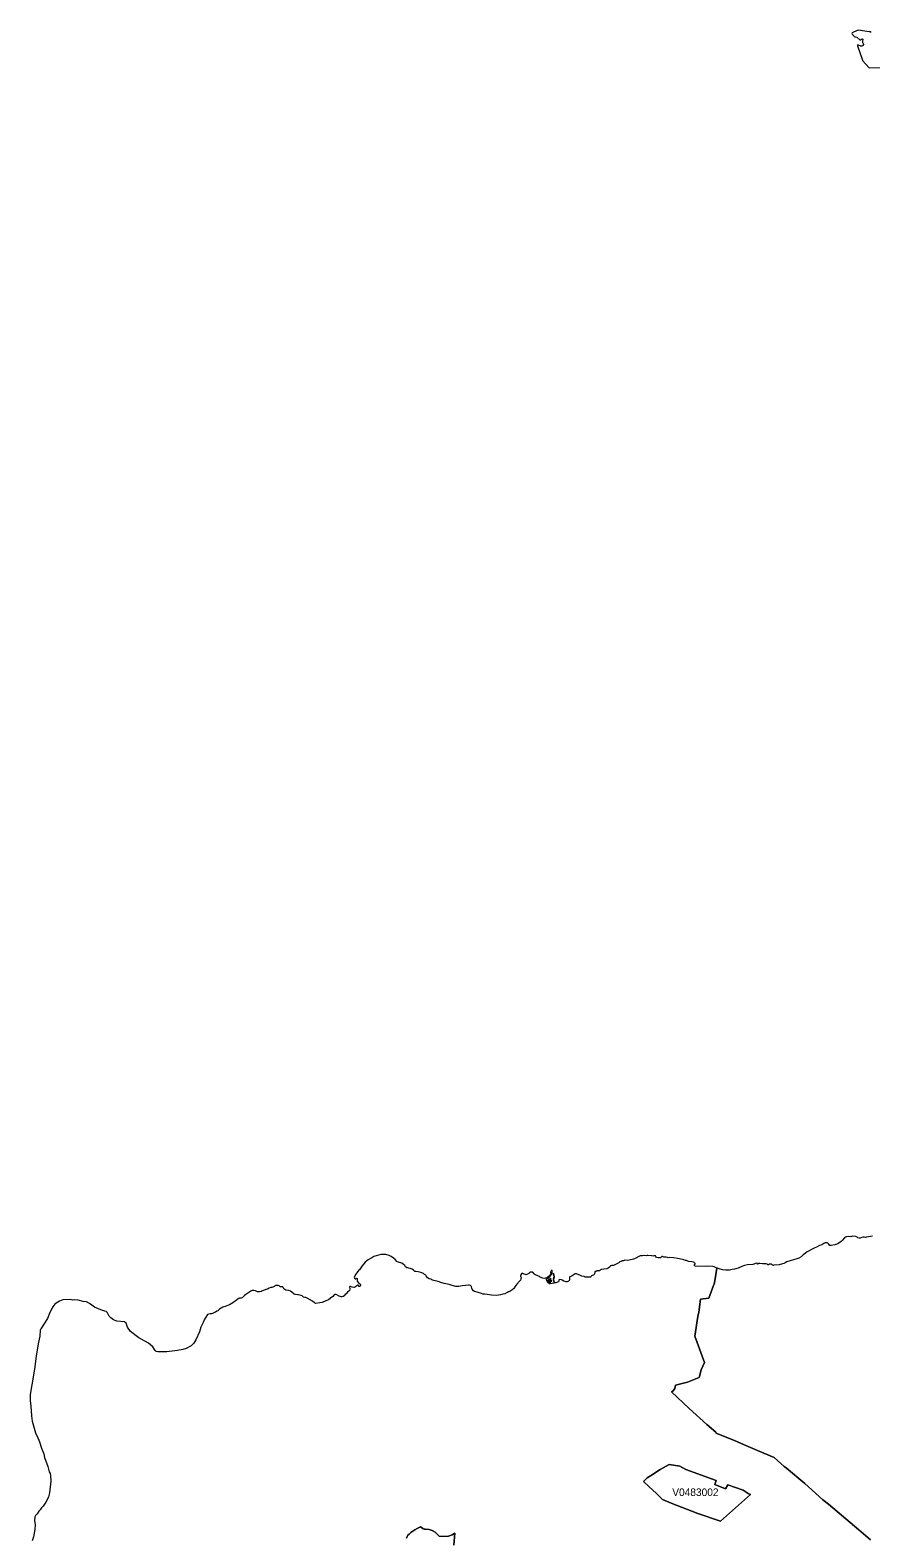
# Model space of a CAD drawing. Extents: x 369010 to 735936, y 6377141 to 6616555.
# Drawn here: x 400050 to 411133, y 6490450 to 6510330 of the extents above; entities that cross this region are included whole.
import ezdxf
from ezdxf.enums import TextEntityAlignment as Align

# ---------------------------------------------------------------- set-up
doc = ezdxf.new("R2010")
doc.units = 0
doc.header["$LTSCALE"] = 40
doc.layers.add('3', color=7, linetype='Continuous', lineweight=13)
doc.layers.add('4', color=7, linetype='Continuous')

msp = doc.modelspace()

# ---------------------------------------------------------------- linework, layer by layer
at = {"layer": '3'}
for points in [[(411138.92, 6510299.05), (411123.53, 6510307.66), (411109.29, 6510309.64), (410965.97, 6510330.16), (410902.58, 6510304.35), (410885.2, 6510294.58), (410882.39, 6510284.65), (410885.7, 6510275.55), (410895.63, 6510269.76), (410907.38, 6510254.53), (410915.16, 6510248.24), (410923.6, 6510243.44), (410930.55, 6510242.61), (410948.59, 6510238.48), (410990.3, 6510203.88), (410995.1, 6510202.73), (410999.73, 6510204.22), (411006.35, 6510211.66), (411013.96, 6510213.48), (411024.06, 6510214.64), (411029.02, 6510211.33), (411029.69, 6510205.04), (411024.39, 6510187.33), (411023.89, 6510167.8), (411028.2, 6510161.85), (411033.33, 6510152.91), (411034.32, 6510140.99), (411030.51, 6510129.74), (411024.06, 6510122.79), (411014.96, 6510120.31), (411003.37, 6510120.47), (410972.42, 6510134.04), (410961.5, 6510134.87), (410956.86, 6510132.39), (410956.86, 6510125.6), (411021.91, 6509935.6), (411024.39, 6509929.81), (411112.44, 6509833.82), (411256.92, 6509837.96)], [(411157.29, 6494428.21), (411074.87, 6494415.8), (411063.12, 6494412.16), (411044.25, 6494414.8), (411032.5, 6494414.47), (411014.79, 6494410.5), (410991.29, 6494401.4), (410978.21, 6494400.74), (410963.48, 6494404.87), (410952.06, 6494416.46), (410935.84, 6494425.23), (410890.66, 6494426.55), (410885.53, 6494425.56), (410871.13, 6494417.12), (410835.88, 6494422.91), (410812.38, 6494419.93), (410801.29, 6494415.8), (410786.89, 6494405.2), (410754.78, 6494371.94), (410744.03, 6494357.87), (410698.02, 6494327.58), (410656.8, 6494311.86), (410609.8, 6494303.09), (410594.08, 6494306.23), (410576.2, 6494327.58), (410566.94, 6494335.69), (410556.51, 6494341.65), (410530.03, 6494338.34), (410512.49, 6494331.72), (410485.01, 6494315.5), (410455.55, 6494303.09), (410426.92, 6494288.03), (410384.72, 6494268.99), (410360.88, 6494255.09), (410310.57, 6494230.27), (410292.37, 6494219.34), (410273.66, 6494202.46), (410242.71, 6494180.28), (410213.92, 6494155.13), (410182.14, 6494139.4), (410144.74, 6494123.35), (410084.49, 6494107.96), (410025.74, 6494087.44), (410003.56, 6494075.02), (409985.19, 6494067.25), (409939.51, 6494053.84), (409926.44, 6494048.54), (409854.61, 6494044.41), (409848.32, 6494038.78), (409837.23, 6494043.41), (409833.09, 6494050.86), (409820.68, 6494059.63), (409806.11, 6494056.32), (409798.5, 6494059.63), (409793.87, 6494059.96), (409786.75, 6494056.16), (409782.45, 6494048.21), (409776.82, 6494048.21), (409767.72, 6494058.31), (409754.64, 6494064.6), (409736.44, 6494063.27), (409727.5, 6494060.96), (409711.94, 6494062.61), (409710.62, 6494063.93), (409704.33, 6494062.94), (409667.75, 6494067.25), (409657.99, 6494066.58), (409644.91, 6494058.97), (409640.61, 6494060.62), (409637.13, 6494066.91), (409629.19, 6494069.56), (409613.47, 6494067.58), (409603.04, 6494062.61), (409576.89, 6494054.83), (409509.03, 6494049.87), (409467.16, 6494042.42), (409454.09, 6494035.47), (409432.24, 6494029.68), (409382.92, 6494006.51), (409335.92, 6493994.09), (409304.47, 6493989.46), (409288.91, 6493984.16), (409267.9, 6493980.02), (409247.04, 6493978.37)], [(405746.8, 6493770.66), (405725.28, 6493768.68), (405703.6, 6493763.05), (405682.09, 6493763.05), (405660.9, 6493765.7), (405615.55, 6493776.79), (405572.36, 6493790.85), (405507.64, 6493803.6), (405464.61, 6493816.34), (405428.7, 6493831.07), (405371.1, 6493843.15), (405344.62, 6493850.77), (405340.49, 6493855.73), (405335.52, 6493858.71), (405309.21, 6493866.32), (405287.36, 6493876.75), (405277.76, 6493889.33), (405269.32, 6493906.04), (405264.35, 6493912.17), (405250.95, 6493923.75), (405233.74, 6493933.35), (405198.48, 6493947.42), (405166.38, 6493958.18), (405134.93, 6493963.64), (405119.21, 6493962.98), (405104.64, 6493981.02), (405087.6, 6493992.27), (405016.59, 6494013.13), (405008.98, 6494012.63), (405009.31, 6494016.1), (404999.55, 6494024.71), (404987.96, 6494042.09), (404968.93, 6494059.14), (404948.08, 6494071.55), (404906.04, 6494083.3), (404888.33, 6494090.91), (404860.86, 6494121.03), (404841.16, 6494139.74), (404810.38, 6494160.42), (404784.06, 6494172.84), (404736.89, 6494185.91), (404689.72, 6494185.91), (404671.68, 6494183.93), (404582.15, 6494160.75), (404554.67, 6494144.04), (404534.98, 6494135.1), (404504.86, 6494116.4), (404488.47, 6494103.99), (404466.79, 6494084.29), (404426.41, 6494035.8), (404392.31, 6493985.65), (404379.57, 6493973.9), (404345.14, 6493926.73), (404322.47, 6493887.67), (404326.44, 6493873.61), (404338.19, 6493866.32), (404341.5, 6493865.99), (404351.93, 6493873.94), (404361.2, 6493870.63), (404362.85, 6493860.37), (404360.87, 6493849.28), (404362.19, 6493832.56), (404377.25, 6493813.2), (404390.99, 6493803.43), (404402.91, 6493791.18), (404405.39, 6493781.09), (404399.6, 6493770), (404390, 6493763.05), (404385.53, 6493763.05), (404380.56, 6493766.69), (404379.57, 6493778.11), (404372.29, 6493780.76), (404364.51, 6493780.43), (404357.89, 6493778.11), (404340.84, 6493759.74), (404325.78, 6493749.31), (404295.66, 6493753.61), (404271, 6493764.37), (404265.54, 6493765.03), (404258.92, 6493760.07), (404258.59, 6493753.95), (404262.56, 6493738.55), (404262.89, 6493727.96), (404260.24, 6493712.57), (404257.26, 6493705.62), (404234.26, 6493689.9), (404216.22, 6493669.04), (404204.14, 6493657.46), (404190.4, 6493640.08), (404176.33, 6493629.98), (404160.61, 6493626.34), (404148.69, 6493628.33), (404125.52, 6493637.43), (404093.08, 6493655.47), (404081.17, 6493658.78), (404065.44, 6493659.44), (404055.68, 6493653.65), (404040.95, 6493633.62), (404010.33, 6493611.61), (403982.86, 6493588.28)], [(408375.83, 6494158.6), (408366.73, 6494145.2), (408360.6, 6494143.71), (408329.16, 6494143.05), (408309.3, 6494147.18), (408299.53, 6494161.58), (408292.25, 6494168.2), (408273.71, 6494168.2), (408257.99, 6494165.89), (408247.56, 6494166.22), (408195.26, 6494174.66), (408184.84, 6494173.33), (408175.07, 6494169.36), (408148.92, 6494172.67), (408122.77, 6494167.87), (408107.05, 6494170.35), (408090.83, 6494170.02), (408018.84, 6494129.64), (408003.28, 6494124.01), (407945.68, 6494110.61), (407924.83, 6494108.62), (407889.25, 6494110.61), (407871.21, 6494102.17), (407853, 6494100.51), (407837.28, 6494094.72), (407823.87, 6494087.44), (407811.79, 6494076.68), (407794.74, 6494066.25), (407758.83, 6494048.54), (407740.96, 6494042.75), (407717.12, 6494041.43), (407706.7, 6494037.79), (407702.72, 6494034.81), (407696.77, 6494025.7), (407688.99, 6494017.59), (407669.79, 6494005.84), (407651.09, 6493997.24), (407614.51, 6493990.45), (407577.93, 6493987.47), (407569.49, 6493984.16), (407555.09, 6493968.6), (407541.36, 6493968.94), (407536.72, 6493970.92), (407526.3, 6493970.59), (407521.5, 6493968.6), (407515.54, 6493961.65), (407508.75, 6493960), (407499.82, 6493960.66), (407496.01, 6493958.18), (407492.37, 6493952.22), (407488.73, 6493931.37), (407485.25, 6493920.28), (407475.98, 6493914.98), (407460.26, 6493910.68), (407451.82, 6493903.56), (407445.03, 6493894.79), (407435.6, 6493888.5), (407419.88, 6493885.19), (407378.01, 6493885.19), (407366.59, 6493889.16), (407363.28, 6493892.47), (407355.83, 6493895.78), (407324.38, 6493902.24), (407303.53, 6493908.53), (407254.54, 6493930.04), (407246.1, 6493932.03), (407233.69, 6493929.38), (407195.12, 6493902.57), (407177.41, 6493897.27), (407164.67, 6493890.82), (407161.53, 6493887.51), (407159.54, 6493875.43), (407162.52, 6493859.54), (407161.2, 6493848.28), (407157.88, 6493841.17), (407148.78, 6493832.39), (407127.76, 6493825.11), (407117.34, 6493824.78), (407101.61, 6493827.76), (407085.39, 6493834.38), (407065.04, 6493846.79), (407054.61, 6493850.93), (407028.46, 6493854.24), (407020.68, 6493849.94), (407019.03, 6493833.72), (407015.06, 6493826.44), (407004.3, 6493820.98), (406978.15, 6493812.37), (406965.4, 6493810.22), (406959.94, 6493829.42), (406953.98, 6493859.21), (406960.94, 6493892.14), (406952.83, 6493935.83), (406944.55, 6493933.02), (406952.16, 6493893.13), (406951.17, 6493884.36), (406944.88, 6493863.34), (406954.98, 6493811.04), (406952.49, 6493806.58), (406933.13, 6493804.59)], [(411127.66, 6490423.34), (410973.91, 6490553.26), (410801.46, 6490699.07), (410574.38, 6490893.21), (410501.89, 6490953.12), (410263.9, 6491164.3), (410019.95, 6491367.54), (409991.48, 6491390.38), (409858.08, 6491509.38), (409640.61, 6491600.57), (409486.86, 6491665.95), (409343.2, 6491726.85), (409094.28, 6491831.95), (409089.98, 6491843.7), (408972.14, 6491944.99), (408739.61, 6492157.49), (408504.76, 6492374.47), (408529.09, 6492389.53), (408550.27, 6492417.34), (408558.71, 6492462.52), (408716.11, 6492504.39), (408871.51, 6492562.98), (408896.84, 6492665.92), (408940.03, 6492763.24), (408813.92, 6493107.32), (408853.64, 6493367.49), (408863.73, 6493427.41), (408889.06, 6493598.7), (408995.48, 6493609.63), (409071.11, 6493814.35), (409093.79, 6493948.91), (409103.72, 6494007.33), (409069.29, 6494023.39), (409048.44, 6494029.01), (408996.14, 6494030.01), (408949.13, 6494027.36), (408818.88, 6494034.14), (408810.28, 6494042.42), (408809.95, 6494052.52), (408816.9, 6494060.62), (408816.9, 6494066.25), (408805.15, 6494079.33), (408793.06, 6494086.44), (408772.05, 6494091.41), (408730.34, 6494095.55), (408719.91, 6494098.19), (408704.19, 6494105.15), (408688.47, 6494107.63), (408667.61, 6494115.57), (408610.18, 6494130.3), (408584.03, 6494131.63), (408535.04, 6494141.06), (408474.3, 6494146.85), (408460.24, 6494143.71), (408451.3, 6494144.37), (408435.74, 6494148.84), (408420.02, 6494149.17), (408404.3, 6494152.15), (408388.57, 6494160.59), (408379.47, 6494160.92), (408375.83, 6494158.6)], [(406933.13, 6493804.59), (406906.98, 6493798.63), (406896.55, 6493799.63), (406891.59, 6493801.94), (406892.25, 6493805.91), (406911.28, 6493820.98), (406922.7, 6493833.39), (406926.68, 6493842.82), (406903.17, 6493833.06), (406878.68, 6493812.7), (406874.71, 6493812.7), (406868.75, 6493821.31), (406885.47, 6493832.06), (406914.59, 6493858.54), (406917.08, 6493862.68), (406912.11, 6493870.79), (406864.94, 6493834.71), (406861.96, 6493834.71), (406859.65, 6493839.84), (406857.66, 6493860.7), (406859.65, 6493864.67), (406901.19, 6493896.78), (406924.69, 6493920.94), (406931.81, 6493936.5), (406931.14, 6493952.22), (406927.01, 6493967.28), (406932.47, 6493972.74), (406930.15, 6493979.2), (406917.08, 6493968.6), (406918.4, 6493965.29), (406916.41, 6493959.17), (406910.62, 6493954.54), (406910.95, 6493949.24), (406913.93, 6493944.11), (406914.93, 6493931.7), (406904.99, 6493919.62), (406864.61, 6493884.69), (406844.92, 6493873.77), (406827.04, 6493870.3), (406808.34, 6493873.77), (406775.41, 6493888.83), (406765.31, 6493895.12), (406749.59, 6493900.25), (406733.86, 6493907.86), (406705.73, 6493915.64), (406693.32, 6493925.41), (406690.17, 6493936.17), (406681.9, 6493948.58), (406671.8, 6493954.21), (406654.26, 6493954.87), (406645.65, 6493952.55), (406632.91, 6493944.77), (406622.15, 6493933.35), (406607.42, 6493925.08), (406589.88, 6493919.95), (406581.6, 6493920.94), (406562.4, 6493927.39), (406547.34, 6493937.16), (406540.22, 6493938.48), (406528.14, 6493930.7), (406517.05, 6493915.64), (406514.74, 6493907.53), (406515.4, 6493899.92), (406521.52, 6493882.38), (406522.18, 6493873.77), (406520.2, 6493863.34), (406513.74, 6493848.28), (406501.66, 6493832.39), (406466.08, 6493794.83), (406439.93, 6493760.24), (406427.18, 6493739.55), (406419.41, 6493732.43), (406413.78, 6493724.32), (406388.62, 6493706.94), (406362.47, 6493694.53), (406354.69, 6493692.21), (406342.61, 6493684.43), (406337.32, 6493683.11), (406308.68, 6493667.06), (406282.53, 6493662.09), (406251.09, 6493652.99), (406224.94, 6493648.19), (406204.09, 6493646.2), (406130.93, 6493650.34), (406042.72, 6493664.41), (406021.87, 6493664.08), (406000.35, 6493670.04), (405957.15, 6493685.1), (405942.75, 6493687.25), (405908.16, 6493697.84), (405892.77, 6493708.27), (405878.04, 6493728.79), (405872.25, 6493743.19), (405868.94, 6493759.57), (405863.81, 6493768.34), (405854.54, 6493778.44), (405844.11, 6493781.75), (405831.04, 6493782.08), (405789.83, 6493778.11), (405746.8, 6493770.66)], [(409103.72, 6494007.33), (409093.79, 6493948.91), (409071.11, 6493814.35), (408995.48, 6493609.63), (408889.06, 6493598.7), (408863.73, 6493427.41), (408853.64, 6493367.49), (408813.92, 6493107.32), (408940.03, 6492763.24), (408896.84, 6492665.92), (408871.51, 6492562.98), (408716.11, 6492504.39), (408558.71, 6492462.52), (408550.27, 6492417.34), (408529.09, 6492389.53), (408504.76, 6492374.47), (408739.61, 6492157.49), (408972.14, 6491944.99), (409089.98, 6491843.7), (409094.28, 6491831.95), (409343.2, 6491726.85), (409486.86, 6491665.95), (409640.61, 6491600.57), (409858.08, 6491509.38), (409991.48, 6491390.38), (410019.95, 6491367.54), (410263.9, 6491164.3), (410501.89, 6490953.12), (410574.38, 6490893.21), (410801.46, 6490699.07), (410973.91, 6490553.26), (411127.66, 6490423.34)], [(409247.04, 6493978.37), (409215.76, 6493980.02), (409179.19, 6493984.82), (409133.84, 6493996.41), (409111.66, 6494004.68), (409103.72, 6494007.33)], [(403982.86, 6493588.28), (403962.83, 6493581.49), (403947.44, 6493573.55), (403899.61, 6493554.51), (403866.84, 6493547.73), (403813.71, 6493541.44), (403806.76, 6493542.1), (403798.98, 6493547.73), (403773, 6493572.55), (403702.33, 6493611.94), (403682.63, 6493617.9), (403670.72, 6493619.23), (403654.99, 6493624.69), (403634.8, 6493639.42), (403622.89, 6493645.38), (403588.13, 6493653.65), (403577.04, 6493653.98), (403542.28, 6493659.77), (403532.52, 6493663.42), (403499.58, 6493690.23), (403481.88, 6493701.48), (403459.04, 6493709.59), (403419.65, 6493715.88), (403405.58, 6493722.5), (403394.82, 6493733.92), (403385.88, 6493752.62), (403379.59, 6493758.41), (403366.52, 6493761.39), (403348.81, 6493761.39), (403339.38, 6493765.7), (403332.43, 6493771.32), (403319.35, 6493776.45), (403288.57, 6493776.45), (403247.19, 6493755.6), (403235.44, 6493752.29), (403221.04, 6493751.63), (403202.34, 6493743.68), (403177.68, 6493729.95), (403155.5, 6493723), (403127.86, 6493710.25), (403101.38, 6493703.8), (403093.77, 6493699.83), (403074.07, 6493694.2), (403062.32, 6493693.54), (403046.6, 6493695.19), (403019.13, 6493707.6), (402999.43, 6493712.24), (402983.71, 6493712.9), (402975.76, 6493711.58), (402957.39, 6493701.81), (402908.24, 6493666.73), (402905.59, 6493666.73), (402895.16, 6493658.12), (402876.13, 6493646.37), (402858.42, 6493626.67), (402845.02, 6493614.92), (402833.43, 6493609.63), (402810.26, 6493608.63), (402799.67, 6493604.33), (402780.8, 6493590.59), (402770.87, 6493585.3), (402723.7, 6493548.06), (402680.01, 6493523.4), (402663.62, 6493516.61), (402640.78, 6493509.99), (402621.09, 6493501.39), (402604.7, 6493497.91), (402588.32, 6493491.29), (402545.62, 6493464.48), (402522.12, 6493444.45), (402509.87, 6493439.49), (402493.15, 6493426.74), (402490.01, 6493427.08), (402452.61, 6493408.04), (402439.37, 6493405.73), (402430.93, 6493402.08), (402421.82, 6493402.42), (402388.89, 6493396.62), (402344.7, 6493324.13), (402331.95, 6493288.05), (402316.23, 6493261.74), (402300.51, 6493225.82), (402284.45, 6493166.74), (402236.13, 6493061.81), (402209.32, 6493018.61), (402171.58, 6492983.19), (402107.03, 6492946.12), (402064.33, 6492931.39), (401993.33, 6492919.31), (401852.65, 6492901.6), (401732.66, 6492903.42), (401710.65, 6492908.39), (401696.75, 6492921.79), (401666.13, 6492967.14), (401608.04, 6493017.62), (401484.74, 6493087.46), (401372.36, 6493171.04), (401332.97, 6493229.63), (401313.61, 6493279.11), (401293.42, 6493300.13)], [(401293.42, 6493300.13), (401192.29, 6493307.42), (401146.45, 6493322.48), (401112.35, 6493349.29), (401093.65, 6493373.29), (401071.14, 6493417.48), (401051.62, 6493434.19), (401002.13, 6493449.58), (400899.68, 6493492.62), (400862.94, 6493516.61), (400832.49, 6493540.11), (400794.42, 6493560.14), (400750.4, 6493566.1), (400683.2, 6493583.81), (400633.55, 6493589.43), (400613.36, 6493585.3), (400582.91, 6493592.58), (400478.97, 6493586.29), (400435.28, 6493570.4), (400394.4, 6493543.09), (400376.69, 6493529.03), (400347.56, 6493495.1), (400307.51, 6493423.1), (400277.39, 6493342.5), (400188.51, 6493205.8), (400182.39, 6493187.76), (400178.91, 6493109.47), (400155.25, 6493006.53), (400130.75, 6492845.99), (400108.74, 6492674.86), (400070.18, 6492467.48), (400050.81, 6492340.54), (400049.82, 6492261.6), (400060.74, 6492187.12), (400066.54, 6492058.69), (400075.14, 6491986.53), (400094.51, 6491928.77), (400118.67, 6491833.77), (400155.74, 6491759.62), (400173.45, 6491715.76), (400199.77, 6491632.52), (400229.23, 6491555.72), (400240.65, 6491508.55), (400283.68, 6491390.55), (400302.54, 6491320.71), (400313.14, 6491296.05), (400317.77, 6491272.54), (400320.75, 6491195.75), (400304.53, 6491042.99), (400289.8, 6490989.86), (400273.25, 6490952.79), (400255.71, 6490919.19), (400221.94, 6490868.71), (400200.92, 6490846.7), (400181.89, 6490820.22), (400162.36, 6490799.53), (400144.32, 6490767.59), (400122.31, 6490745.41), (400111.22, 6490725.72), (400108.57, 6490679.87), (400116.35, 6490620.79), (400109.9, 6490561.87), (400091.86, 6490463.4), (400074.15, 6490411.26)], [(405636.57, 6490354.82), (405648.32, 6490513.21), (405612.91, 6490488.39), (405564.58, 6490473.99), (405491.26, 6490467.37), (405440.28, 6490470.02), (405420.59, 6490493.52), (405388.15, 6490524.8), (405351.41, 6490548.3), (405310.86, 6490561.37), (405263.86, 6490564.02), (405243.33, 6490564.35), (405228.44, 6490573.12), (405197.66, 6490595.96), (405178.62, 6490588.02), (405151.15, 6490574.61), (405121.36, 6490557.57), (405068.56, 6490518.84), (405044.9, 6490499.97), (405029.83, 6490485.74), (405019.57, 6490469.19), (405011.79, 6490446.35)], [(405011.79, 6490446.35), (405019.57, 6490469.19), (405029.83, 6490485.74), (405044.9, 6490499.97), (405068.56, 6490518.84), (405121.36, 6490557.57), (405151.15, 6490574.61), (405178.62, 6490588.02), (405197.66, 6490595.96), (405228.44, 6490573.12), (405243.33, 6490564.35), (405263.86, 6490564.02), (405310.86, 6490561.37), (405351.41, 6490548.3), (405388.15, 6490524.8), (405420.59, 6490493.52), (405440.28, 6490470.02), (405491.26, 6490467.37), (405564.58, 6490473.99), (405612.91, 6490488.39), (405648.32, 6490513.21), (405636.57, 6490354.82)]]:
    msp.add_lwpolyline(points, dxfattribs=at)
for points in [[(408473.81, 6491414.88), (408617.13, 6491393.03), (408693.1, 6491349.83), (409095.61, 6491206.34), (409074.75, 6491154.04), (409218.58, 6491096.45), (409246.05, 6491147.42), (409448.79, 6491076.75), (409518.14, 6491033.56), (409546.94, 6491020.48), (409149.56, 6490668.45), (408853.31, 6490772.72), (408501.28, 6490907.61), (408384.93, 6490954.78), (408303.83, 6491039.85), (408210.99, 6491122.27), (408136.34, 6491191.12), (408184.84, 6491242.09), (408227.87, 6491268.24), (408356.13, 6491349.5)], [(408473.81, 6491414.88), (408356.13, 6491349.5), (408227.87, 6491268.24), (408184.84, 6491242.09), (408136.34, 6491191.12), (408210.99, 6491122.27), (408303.83, 6491039.85), (408384.93, 6490954.78), (408501.28, 6490907.61), (408853.31, 6490772.72), (409149.56, 6490668.45), (409546.94, 6491020.48), (409518.14, 6491033.56), (409448.79, 6491076.75), (409246.05, 6491147.42), (409218.58, 6491096.45), (409074.75, 6491154.04), (409095.61, 6491206.34), (408693.1, 6491349.83), (408617.13, 6491393.03)]]:
    msp.add_lwpolyline(points, close=True, dxfattribs=at)

# ---------------------------------------------------------------- texts
at = {"layer": '4'}
msp.add_text('V0483002', height=100, dxfattribs=at).set_placement((408820.36, 6491001.44), align=Align.CENTER)

doc.saveas('drawing.dxf')
